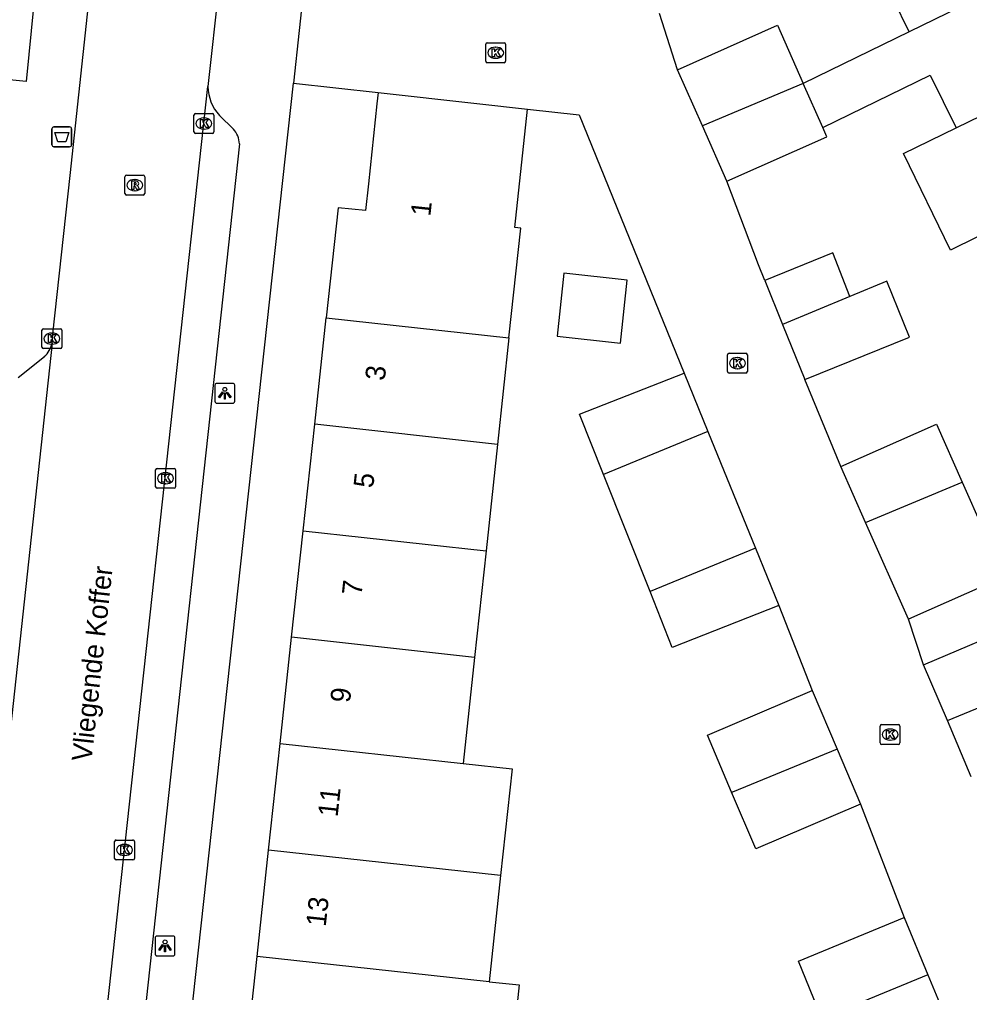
# Model space of a CAD drawing. Extents: x 160457 to 162082, y 388340 to 389736.
# Drawn here: x 161331.41 to 161379.32, y 388535.74 to 388584.81 of the extents above; entities that cross this region are included whole.
import ezdxf

# ---------------------------------------------------------------- set-up
doc = ezdxf.new("R2010")
doc.units = 0
for name, color, linetype in [('IMGEO_Afvalbak', 7, 'Continuous'), ('IMGEO_Kolk', 7, 'Continuous'), ('IMGEO_Lichtpunt', 7, 'Continuous'), ('IMGEO_Openbare_ruimte_label', 7, 'Continuous'), ('IMGEO_Pand', 7, 'Continuous'), ('IMGEO_Pand_nummerreeks', 7, 'Continuous'), ('IMGEO_Rijbaan_lokaal_gesloten', 7, 'Continuous'), ('IMGEO_Rijbaan_lokaal_open', 7, 'Continuous'), ('IMGEO_Rioolput', 7, 'Continuous'), ('IMGEO_Voetpad_gesloten', 7, 'Continuous'), ('IMGEO_Voetpad_open', 7, 'Continuous')]:
    doc.layers.add(name, color=color, linetype=linetype)

msp = doc.modelspace()

# ---------------------------------------------------------------- linework, layer by layer
at = {"layer": 'IMGEO_Afvalbak'}
for p, q in [((161333.05, 388578.492), (161333.05, 388579.292)), ((161333.05, 388579.292), (161333.05, 388578.492)), ((161333.15, 388579.392), (161333.94, 388579.392)), ((161333.94, 388579.392), (161333.15, 388579.392)), ((161334.04, 388579.292), (161334.04, 388578.492)), ((161334.04, 388578.492), (161334.04, 388579.292)), ((161333.94, 388578.392), (161333.15, 388578.392)), ((161333.15, 388578.392), (161333.94, 388578.392))]:
    msp.add_line(p, q, dxfattribs=at)
msp.add_lwpolyline([(161333.193, 388579.106), (161333.897, 388579.106), (161333.748, 388578.636), (161333.342, 388578.636), (161333.193, 388579.106)], dxfattribs=at)
for centre, start, end in [((161333.15, 388579.292), 90, 180), ((161333.15, 388579.292), 90, 180), ((161333.94, 388579.292), 0, 90), ((161333.94, 388579.292), 360, 90), ((161333.15, 388578.492), 180, 270), ((161333.15, 388578.492), 180, 270), ((161333.94, 388578.492), 270, 0), ((161333.94, 388578.492), 270, 0)]:
    msp.add_arc(centre, 0.1, start, end, dxfattribs=at)
at = {"layer": 'IMGEO_Kolk'}
for p, q in [((161355, 388583.635), (161355.852, 388583.635)), ((161354.925, 388582.709), (161354.925, 388583.561)), ((161355.413, 388583.415), (161355.438, 388583.415)), ((161355.926, 388583.561), (161355.926, 388582.709)), ((161355.852, 388582.635), (161355, 388582.635)), ((161355.436, 388582.855), (161355.411, 388582.855)), ((161340.211, 388579.141), (161340.211, 388579.993)), ((161340.286, 388580.067), (161341.138, 388580.067)), ((161340.699, 388579.847), (161340.724, 388579.847)), ((161341.212, 388579.993), (161341.212, 388579.141)), ((161340.722, 388579.287), (161340.697, 388579.287)), ((161341.138, 388579.067), (161340.286, 388579.067)), ((161332.547, 388568.293), (161332.547, 388569.145)), ((161332.622, 388569.219), (161333.474, 388569.219)), ((161333.035, 388568.999), (161333.06, 388568.999)), ((161333.548, 388569.145), (161333.548, 388568.293)), ((161333.058, 388568.439), (161333.033, 388568.439)), ((161333.474, 388568.219), (161332.622, 388568.219)), ((161367.114, 388567.056), (161367.114, 388567.908)), ((161367.189, 388567.982), (161368.041, 388567.982)), ((161368.115, 388567.908), (161368.115, 388567.056)), ((161367.602, 388567.762), (161367.627, 388567.762)), ((161368.041, 388566.982), (161367.189, 388566.982)), ((161367.625, 388567.202), (161367.6, 388567.202)), ((161338.277, 388561.249), (161338.277, 388562.101)), ((161338.352, 388562.175), (161339.204, 388562.175)), ((161339.278, 388562.101), (161339.278, 388561.249)), ((161338.765, 388561.955), (161338.79, 388561.955)), ((161339.204, 388561.175), (161338.352, 388561.175)), ((161338.788, 388561.395), (161338.763, 388561.395)), ((161374.884, 388549.252), (161375.736, 388549.252)), ((161374.809, 388548.326), (161374.809, 388549.178)), ((161375.297, 388549.032), (161375.322, 388549.032)), ((161375.81, 388549.178), (161375.81, 388548.326)), ((161375.736, 388548.252), (161374.884, 388548.252)), ((161375.32, 388548.472), (161375.295, 388548.472)), ((161336.209, 388542.508), (161336.209, 388543.36)), ((161336.284, 388543.434), (161337.136, 388543.434)), ((161337.21, 388543.36), (161337.21, 388542.508)), ((161336.697, 388543.214), (161336.722, 388543.214)), ((161337.136, 388542.434), (161336.284, 388542.434)), ((161336.72, 388542.654), (161336.695, 388542.654))]:
    msp.add_line(p, q, dxfattribs=at)
for points in [[(161355, 388583.635), (161355.852, 388583.635)], [(161354.925, 388582.709), (161354.925, 388583.561)], [(161355.246, 388583.335), (161355.369, 388583.335), (161355.369, 388583.184), (161355.499, 388583.335), (161355.663, 388583.335), (161355.517, 388583.184), (161355.67, 388582.935), (161355.518, 388582.935), (161355.433, 388583.099), (161355.369, 388583.032), (161355.369, 388582.935), (161355.246, 388582.935), (161355.246, 388583.335)], [(161355.926, 388583.561), (161355.926, 388582.709)], [(161355.852, 388582.635), (161355, 388582.635)], [(161340.211, 388579.141), (161340.211, 388579.993)], [(161340.286, 388580.067), (161341.138, 388580.067)], [(161340.532, 388579.767), (161340.655, 388579.767), (161340.655, 388579.616), (161340.785, 388579.767), (161340.949, 388579.767), (161340.803, 388579.616), (161340.956, 388579.367), (161340.804, 388579.367), (161340.719, 388579.531), (161340.655, 388579.464), (161340.655, 388579.367), (161340.532, 388579.367), (161340.532, 388579.767)], [(161341.212, 388579.993), (161341.212, 388579.141)], [(161341.138, 388579.067), (161340.286, 388579.067)], [(161332.547, 388568.293), (161332.547, 388569.145)], [(161332.622, 388569.219), (161333.474, 388569.219)], [(161332.868, 388568.919), (161332.991, 388568.919), (161332.991, 388568.768), (161333.121, 388568.919), (161333.285, 388568.919), (161333.139, 388568.768), (161333.292, 388568.519), (161333.14, 388568.519), (161333.055, 388568.683), (161332.991, 388568.616), (161332.991, 388568.519), (161332.868, 388568.519), (161332.868, 388568.919)], [(161333.548, 388569.145), (161333.548, 388568.293)], [(161333.474, 388568.219), (161332.622, 388568.219)], [(161367.114, 388567.056), (161367.114, 388567.908)], [(161367.189, 388567.982), (161368.041, 388567.982)], [(161368.115, 388567.908), (161368.115, 388567.056)], [(161367.435, 388567.682), (161367.558, 388567.682), (161367.558, 388567.531), (161367.688, 388567.682), (161367.852, 388567.682), (161367.706, 388567.531), (161367.859, 388567.282), (161367.707, 388567.282), (161367.622, 388567.446), (161367.558, 388567.379), (161367.558, 388567.282), (161367.435, 388567.282), (161367.435, 388567.682)], [(161368.041, 388566.982), (161367.189, 388566.982)], [(161338.277, 388561.249), (161338.277, 388562.101)], [(161338.352, 388562.175), (161339.204, 388562.175)], [(161339.278, 388562.101), (161339.278, 388561.249)], [(161338.598, 388561.875), (161338.721, 388561.875), (161338.721, 388561.724), (161338.851, 388561.875), (161339.015, 388561.875), (161338.869, 388561.724), (161339.022, 388561.475), (161338.87, 388561.475), (161338.785, 388561.639), (161338.721, 388561.572), (161338.721, 388561.475), (161338.598, 388561.475), (161338.598, 388561.875)], [(161339.204, 388561.175), (161338.352, 388561.175)], [(161374.884, 388549.252), (161375.736, 388549.252)], [(161374.809, 388548.326), (161374.809, 388549.178)], [(161375.13, 388548.952), (161375.253, 388548.952), (161375.253, 388548.801), (161375.383, 388548.952), (161375.547, 388548.952), (161375.401, 388548.801), (161375.554, 388548.552), (161375.402, 388548.552), (161375.317, 388548.716), (161375.253, 388548.649), (161375.253, 388548.552), (161375.13, 388548.552), (161375.13, 388548.952)], [(161375.81, 388549.178), (161375.81, 388548.326)], [(161375.736, 388548.252), (161374.884, 388548.252)], [(161336.209, 388542.508), (161336.209, 388543.36)], [(161336.284, 388543.434), (161337.136, 388543.434)], [(161337.21, 388543.36), (161337.21, 388542.508)], [(161336.53, 388543.134), (161336.653, 388543.134), (161336.653, 388542.983), (161336.783, 388543.134), (161336.947, 388543.134), (161336.801, 388542.983), (161336.954, 388542.734), (161336.802, 388542.734), (161336.717, 388542.898), (161336.653, 388542.831), (161336.653, 388542.734), (161336.53, 388542.734), (161336.53, 388543.134)], [(161337.136, 388542.434), (161336.284, 388542.434)]]:
    msp.add_lwpolyline(points, dxfattribs=at)
for centre, start, end in [((161355.002, 388583.559), 91.552, 178.448), ((161355.002, 388583.559), 91.552, 178.448), ((161355.85, 388583.559), 1.552, 88.448), ((161355.85, 388583.559), 1.552, 88.448), ((161355.002, 388582.711), 181.552, 268.448), ((161355.002, 388582.711), 181.552, 268.448), ((161355.85, 388582.711), 271.552, 358.448), ((161355.85, 388582.711), 271.552, 358.448), ((161340.288, 388579.991), 91.552, 178.448), ((161340.288, 388579.991), 91.552, 178.448), ((161341.136, 388579.991), 1.552, 88.448), ((161341.136, 388579.991), 1.552, 88.448), ((161340.288, 388579.143), 181.552, 268.448), ((161340.288, 388579.143), 181.552, 268.448), ((161341.136, 388579.143), 271.552, 358.448), ((161341.136, 388579.143), 271.552, 358.448), ((161332.624, 388569.143), 91.552, 178.448), ((161332.624, 388569.143), 91.552, 178.448), ((161333.472, 388569.143), 1.552, 88.448), ((161333.472, 388569.143), 1.552, 88.448), ((161332.624, 388568.295), 181.552, 268.448), ((161332.624, 388568.295), 181.552, 268.448), ((161333.472, 388568.295), 271.552, 358.448), ((161333.472, 388568.295), 271.552, 358.448), ((161367.191, 388567.906), 91.552, 178.448), ((161367.191, 388567.906), 91.552, 178.448), ((161368.039, 388567.906), 1.552, 88.448), ((161368.039, 388567.906), 1.552, 88.448), ((161367.191, 388567.058), 181.552, 268.448), ((161367.191, 388567.058), 181.552, 268.448), ((161368.039, 388567.058), 271.552, 358.448), ((161368.039, 388567.058), 271.552, 358.448), ((161338.354, 388562.099), 91.552, 178.448), ((161338.354, 388562.099), 91.552, 178.448), ((161339.202, 388562.099), 1.552, 88.448), ((161339.202, 388562.099), 1.552, 88.448), ((161338.354, 388561.251), 181.552, 268.448), ((161338.354, 388561.251), 181.552, 268.448), ((161339.202, 388561.251), 271.552, 358.448), ((161339.202, 388561.251), 271.552, 358.448), ((161374.886, 388549.176), 91.552, 178.448), ((161374.886, 388549.176), 91.552, 178.448), ((161375.734, 388549.176), 1.552, 88.448), ((161375.734, 388549.176), 1.552, 88.448), ((161374.886, 388548.328), 181.552, 268.448), ((161374.886, 388548.328), 181.552, 268.448), ((161375.734, 388548.328), 271.552, 358.448), ((161375.734, 388548.328), 271.552, 358.448), ((161336.286, 388543.358), 91.552, 178.448), ((161336.286, 388543.358), 91.552, 178.448), ((161337.134, 388543.358), 1.552, 88.448), ((161337.134, 388543.358), 1.552, 88.448), ((161336.286, 388542.51), 181.552, 268.448), ((161336.286, 388542.51), 181.552, 268.448), ((161337.134, 388542.51), 271.552, 358.448), ((161337.134, 388542.51), 271.552, 358.448)]:
    msp.add_arc(centre, 0.0765, start, end, dxfattribs=at)
for centre, major_axis, ratio, start_param, end_param in [((161355.412, 388583.135), (-0.387, 0.002), 0.722429, 4.712389, 7.853982), ((161355.437, 388583.135), (-0.39, 0.002), 0.717154, 1.570796, 4.712389), ((161340.698, 388579.567), (-0.387, 0.002), 0.722429, 4.712389, 7.853982), ((161340.723, 388579.567), (-0.39, 0.002), 0.717154, 1.570796, 4.712389), ((161333.034, 388568.719), (-0.387, 0.002), 0.722429, 4.712389, 7.853982), ((161333.059, 388568.719), (-0.39, 0.002), 0.717154, 1.570796, 4.712389), ((161367.601, 388567.482), (-0.387, 0.002), 0.722429, 4.712389, 7.853982), ((161367.626, 388567.482), (-0.39, 0.002), 0.717154, 1.570796, 4.712389), ((161338.764, 388561.675), (-0.387, 0.002), 0.722429, 4.712389, 7.853982), ((161338.789, 388561.675), (-0.39, 0.002), 0.717154, 1.570796, 4.712389), ((161375.296, 388548.752), (-0.387, 0.002), 0.722429, 4.712389, 7.853982), ((161375.321, 388548.752), (-0.39, 0.002), 0.717154, 1.570796, 4.712389), ((161336.696, 388542.934), (-0.387, 0.002), 0.722429, 4.712389, 7.853982), ((161336.721, 388542.934), (-0.39, 0.002), 0.717154, 1.570796, 4.712389)]:
    msp.add_ellipse(centre, major_axis=major_axis, ratio=ratio, start_param=start_param, end_param=end_param, dxfattribs=at)
at = {"layer": 'IMGEO_Lichtpunt'}
for p, q in [((161342.171, 388566.459), (161341.363, 388566.459)), ((161342.171, 388566.459), (161341.363, 388566.459)), ((161341.269, 388566.364), (161341.269, 388565.557)), ((161341.269, 388566.364), (161341.269, 388565.557)), ((161342.265, 388565.557), (161342.265, 388566.364)), ((161342.265, 388565.557), (161342.265, 388566.364)), ((161341.363, 388565.463), (161342.171, 388565.463)), ((161341.363, 388565.463), (161342.171, 388565.463)), ((161338.255, 388538.495), (161338.255, 388537.688)), ((161338.255, 388538.495), (161338.255, 388537.688)), ((161339.157, 388538.59), (161338.349, 388538.59)), ((161339.157, 388538.59), (161338.349, 388538.59)), ((161339.251, 388537.688), (161339.251, 388538.495)), ((161339.251, 388537.688), (161339.251, 388538.495)), ((161338.349, 388537.594), (161339.157, 388537.594)), ((161338.349, 388537.594), (161339.157, 388537.594))]:
    msp.add_line(p, q, dxfattribs=at)
for points in [[(161341.643, 388566.028), (161341.682, 388566), (161341.494, 388565.738), (161341.456, 388565.765), (161341.643, 388566.028)], [(161341.745, 388565.98), (161341.792, 388565.98), (161341.792, 388565.658), (161341.745, 388565.658), (161341.745, 388565.98)], [(161341.855, 388566), (161341.893, 388566.027), (161342.08, 388565.765), (161342.041, 388565.737), (161341.855, 388566)], [(161338.629, 388538.159), (161338.668, 388538.131), (161338.48, 388537.869), (161338.442, 388537.896), (161338.629, 388538.159)], [(161338.731, 388538.111), (161338.778, 388538.111), (161338.778, 388537.789), (161338.731, 388537.789), (161338.731, 388538.111)], [(161338.841, 388538.131), (161338.879, 388538.158), (161339.066, 388537.896), (161339.027, 388537.868), (161338.841, 388538.131)]]:
    msp.add_lwpolyline(points, dxfattribs=at)
for centre in [(161341.768, 388566.162), (161338.754, 388538.293)]:
    msp.add_circle(centre, 0.0994, dxfattribs=at)
for centre, start, end in [((161341.363, 388566.364), 90, 180), ((161341.363, 388566.364), 90, 180), ((161342.171, 388566.364), 0, 90), ((161342.171, 388566.364), 0, 90), ((161341.363, 388565.557), 180, 270), ((161341.363, 388565.557), 180, 270), ((161342.171, 388565.557), 270, 0), ((161342.171, 388565.557), 270, 360), ((161338.349, 388538.495), 90, 180), ((161338.349, 388538.495), 90, 180), ((161339.157, 388538.495), 0, 90), ((161339.157, 388538.495), 0, 90), ((161338.349, 388537.688), 180, 270), ((161338.349, 388537.688), 180, 270), ((161339.157, 388537.688), 270, 0), ((161339.157, 388537.688), 270, 360)]:
    msp.add_arc(centre, 0.0946, start, end, dxfattribs=at)
at = {"layer": 'IMGEO_Pand'}
for points in [[(161376.272, 388584.186), (161373.896, 388589.044)], [(161384.622, 388588.283), (161376.272, 388584.186)], [(161364.6, 388582.276), (161369.639, 388584.52), (161370.935, 388581.592)], [(161376.272, 388584.186), (161370.935, 388581.592)], [(161378.64, 388579.346), (161387.003, 388583.415)], [(161365.847, 388579.456), (161364.6, 388582.276)], [(161371.924, 388579.358), (161377.338, 388582.007), (161378.64, 388579.346)], [(161349.497, 388581.13), (161349.436, 388580.56), (161349.007, 388576.52), (161348.864, 388575.174), (161347.477, 388575.321), (161346.876, 388569.765)], [(161349.497, 388581.13), (161354.467, 388580.576), (161357.03, 388580.291)], [(161370.935, 388581.592), (161365.847, 388579.456)], [(161371.924, 388579.358), (161370.935, 388581.592)], [(161356.092, 388568.752), (161356.688, 388574.297), (161356.389, 388574.329), (161357.03, 388580.291)], [(161367.084, 388576.658), (161365.847, 388579.456)], [(161367.084, 388576.658), (161372.125, 388578.903), (161371.924, 388579.358)], [(161381.017, 388574.487), (161378.362, 388573.188), (161375.985, 388578.047), (161378.64, 388579.346)], [(161373.279, 388570.845), (161372.424, 388573.052), (161368.999, 388571.645)], [(161362.056, 388571.674), (161358.863, 388572.017), (161358.521, 388568.84), (161361.714, 388568.497), (161362.056, 388571.674)], [(161368.999, 388571.645), (161369.893, 388569.432)], [(161371.014, 388566.656), (161376.289, 388568.786), (161375.144, 388571.623), (161373.279, 388570.845)], [(161373.279, 388570.845), (161369.893, 388569.432)], [(161346.297, 388564.408), (161346.876, 388569.765)], [(161346.876, 388569.765), (161356.092, 388568.752)], [(161369.893, 388569.432), (161371.014, 388566.656)], [(161356.092, 388568.752), (161355.515, 388563.377)], [(161360.863, 388561.863), (161359.653, 388564.912), (161364.93, 388566.979)], [(161364.93, 388566.979), (161366.128, 388564.034)], [(161345.715, 388559.021), (161346.297, 388564.408)], [(161355.515, 388563.377), (161346.297, 388564.408)], [(161366.128, 388564.034), (161360.863, 388561.863)], [(161366.128, 388564.034), (161368.523, 388558.15)], [(161372.819, 388562.264), (161377.646, 388564.41), (161378.946, 388561.485)], [(161355.515, 388563.377), (161354.939, 388558.021)], [(161374.069, 388559.453), (161372.819, 388562.264)], [(161363.206, 388555.958), (161360.863, 388561.863)], [(161374.069, 388559.453), (161378.946, 388561.485)], [(161378.946, 388561.485), (161381.07, 388556.709), (161376.243, 388554.563)], [(161376.243, 388554.563), (161374.069, 388559.453)], [(161345.135, 388553.663), (161345.715, 388559.021)], [(161345.715, 388559.021), (161354.939, 388558.021)], [(161368.523, 388558.15), (161363.206, 388555.958)], [(161368.523, 388558.15), (161369.7, 388555.257)], [(161354.939, 388558.021), (161354.361, 388552.645)], [(161369.7, 388555.257), (161364.321, 388553.15), (161363.206, 388555.958)], [(161376.996, 388552.271), (161382.215, 388554.482), (161383.441, 388551.614)], [(161344.555, 388548.296), (161345.135, 388553.663)], [(161354.361, 388552.645), (161345.135, 388553.663)], [(161354.361, 388552.645), (161353.786, 388547.29)], [(161378.199, 388549.453), (161376.996, 388552.271)], [(161378.199, 388549.453), (161383.441, 388551.614)], [(161367.321, 388545.849), (161366.096, 388548.724), (161371.384, 388550.967)], [(161371.384, 388550.967), (161372.639, 388548.015)], [(161379.405, 388546.627), (161378.199, 388549.453)], [(161343.975, 388542.929), (161344.555, 388548.296)], [(161344.555, 388548.296), (161353.786, 388547.29)], [(161372.639, 388548.015), (161367.369, 388545.844), (161367.321, 388545.849)], [(161372.639, 388548.015), (161373.822, 388545.235)], [(161353.786, 388547.29), (161356.247, 388547.026), (161355.669, 388541.643)], [(161373.822, 388545.235), (161368.538, 388542.993), (161367.321, 388545.849)], [(161343.394, 388537.552), (161343.975, 388542.929)], [(161355.669, 388541.643), (161343.975, 388542.929)], [(161355.669, 388541.643), (161355.093, 388536.285)], [(161371.844, 388534.524), (161370.695, 388537.327), (161376.021, 388539.53)], [(161376.021, 388539.53), (161377.215, 388536.635)], [(161344.781, 388531.782), (161342.793, 388531.997), (161343.394, 388537.552)], [(161355.093, 388536.285), (161343.394, 388537.552)], [(161377.215, 388536.635), (161372.044, 388534.503), (161371.844, 388534.524)], [(161377.215, 388536.635), (161378.217, 388534.208), (161380.571, 388527.723)], [(161355.093, 388536.285), (161356.609, 388536.122), (161356.012, 388530.568), (161352.035, 388530.995), (161350.842, 388531.124)]]:
    msp.add_lwpolyline(points, dxfattribs=at)
at = {"layer": 'IMGEO_Rijbaan_lokaal_gesloten'}
for points in [[(161333.055, 388568.485), (161333.088, 388568.946), (161333.966, 388576.939), (161336.205, 388597.77)], [(161342.93, 388596.823), (161341.843, 388589.105), (161341.429, 388586.165), (161340.947, 388581.739), (161340.909, 388581.435)], [(161335.61, 388532.925), (161340.909, 388581.435)], [(161333.055, 388568.485), (161326.581, 388508.688)]]:
    msp.add_lwpolyline(points, dxfattribs=at)
at = {"layer": 'IMGEO_Rijbaan_lokaal_open'}
for points in [[(161345.827, 388587.124), (161345.807, 388586.938), (161345.223, 388581.606)], [(161364.6, 388582.276), (161363.688, 388585.109)], [(161345.223, 388581.606), (161349.497, 388581.13)], [(161357.03, 388580.291), (161359.633, 388580.002), (161364.93, 388566.979)], [(161368.999, 388571.645), (161368.676, 388572.446), (161367.084, 388576.658)], [(161372.819, 388562.264), (161371.014, 388566.656)], [(161369.7, 388555.257), (161371.384, 388550.967)], [(161376.996, 388552.271), (161376.243, 388554.563)], [(161373.822, 388545.235), (161376.021, 388539.53)]]:
    msp.add_lwpolyline(points, dxfattribs=at)
at = {"layer": 'IMGEO_Rioolput'}
for p, q in [((161336.729, 388576.033), (161336.729, 388576.885)), ((161336.804, 388576.959), (161337.656, 388576.959)), ((161337.217, 388576.739), (161337.242, 388576.739)), ((161337.73, 388576.885), (161337.73, 388576.033)), ((161337.656, 388575.959), (161336.804, 388575.959)), ((161337.24, 388576.179), (161337.215, 388576.179))]:
    msp.add_line(p, q, dxfattribs=at)
for points in [[(161336.729, 388576.033), (161336.729, 388576.885)], [(161336.804, 388576.959), (161337.656, 388576.959)], [(161337.73, 388576.885), (161337.73, 388576.033)], [(161337.318, 388576.657), (161337.066, 388576.659), (161337.066, 388576.259)], [(161337.066, 388576.259), (161337.19, 388576.259), (161337.19, 388576.421), (161337.201, 388576.421)], [(161337.244, 388576.578), (161337.19, 388576.578), (161337.19, 388576.497)], [(161337.19, 388576.497), (161337.242, 388576.497)], [(161337.248, 388576.392), (161337.319, 388576.259), (161337.459, 388576.259), (161337.394, 388576.385)], [(161337.656, 388575.959), (161336.804, 388575.959)]]:
    msp.add_lwpolyline(points, dxfattribs=at)
for centre, radius, start, end in [((161336.806, 388576.883), 0.0765, 91.552, 178.448), ((161336.806, 388576.883), 0.0765, 91.552, 178.448), ((161337.654, 388576.883), 0.0765, 1.552, 88.448), ((161337.654, 388576.883), 0.0765, 1.552, 88.448), ((161337.2, 388576.368), 0.0533, 26.0293, 88.6989), ((161337.226, 388576.686), 0.19, 274.7715, 282.9687), ((161337.25, 388576.482), 0.0964, 77.0061, 93.1865), ((161337.264, 388576.539), 0.0378, 276.6634, 79.6772), ((161337.317, 388576.547), 0.109, 350.3612, 89.416), ((161337.315, 388576.547), 0.112, 277.5842, 350.9817), ((161337.299, 388576.332), 0.108, 29.5134, 73.7905), ((161336.806, 388576.035), 0.0765, 181.552, 268.448), ((161336.806, 388576.035), 0.0765, 181.552, 268.448), ((161337.654, 388576.035), 0.0765, 271.552, 358.448), ((161337.654, 388576.035), 0.0765, 271.552, 358.448)]:
    msp.add_arc(centre, radius, start, end, dxfattribs=at)
for centre, major_axis, ratio, start_param, end_param in [((161337.216, 388576.459), (-0.387, 0.002), 0.722429, 4.712389, 7.853982), ((161337.241, 388576.459), (-0.39, 0.002), 0.717154, 1.570796, 4.712389)]:
    msp.add_ellipse(centre, major_axis=major_axis, ratio=ratio, start_param=start_param, end_param=end_param, dxfattribs=at)
at = {"layer": 'IMGEO_Voetpad_gesloten'}
msp.add_lwpolyline([(161330.214, 388581.83), (161330.652, 388585.795), (161332.142, 388585.599), (161331.748, 388581.688), (161330.214, 388581.83)], dxfattribs=at)
at = {"layer": 'IMGEO_Voetpad_open'}
for points in [[(161336.89, 388505.546), (161338.103, 388516.612), (161339.508, 388529.436), (161345.223, 388581.606)], [(161341.49, 388579.977), (161342.196, 388579.281)], [(161342.5, 388578.549), (161337.507, 388532.718)], [(161331.351, 388566.759), (161332.666, 388567.813)]]:
    msp.add_lwpolyline(points, dxfattribs=at)
for centre, radius, start, end in [((161343.157, 388581.486), 2.248, 181.2973, 222.1564), ((161341.481, 388578.555), 1.019, 359.664, 45.4423), ((161331.905, 388568.702), 1.17, 310.5537, 349.3159)]:
    msp.add_arc(centre, radius, start, end, dxfattribs=at)

# ---------------------------------------------------------------- texts
at = {"layer": 'IMGEO_Openbare_ruimte_label'}
msp.add_text('Vliegende Koffer', height=1, rotation=83.7421, dxfattribs=at).set_placement((161335.038, 388547.357))
at = {"layer": 'IMGEO_Pand_nummerreeks'}
for s, rotation, p in [('1', 83.9334, (161352.129, 388574.863)), ('3', 83.8294, (161349.83, 388566.571)), ('5', 83.8294, (161349.244, 388561.156)), ('7', 83.8294, (161348.659, 388555.74)), ('9', 83.8294, (161348.073, 388550.325)), ('11', 83.8294, (161347.451, 388544.566)), ('13', 83.8294, (161346.852, 388539.037))]:
    msp.add_text(s, height=1, rotation=rotation, dxfattribs=at).set_placement(p)

doc.saveas('drawing.dxf')
